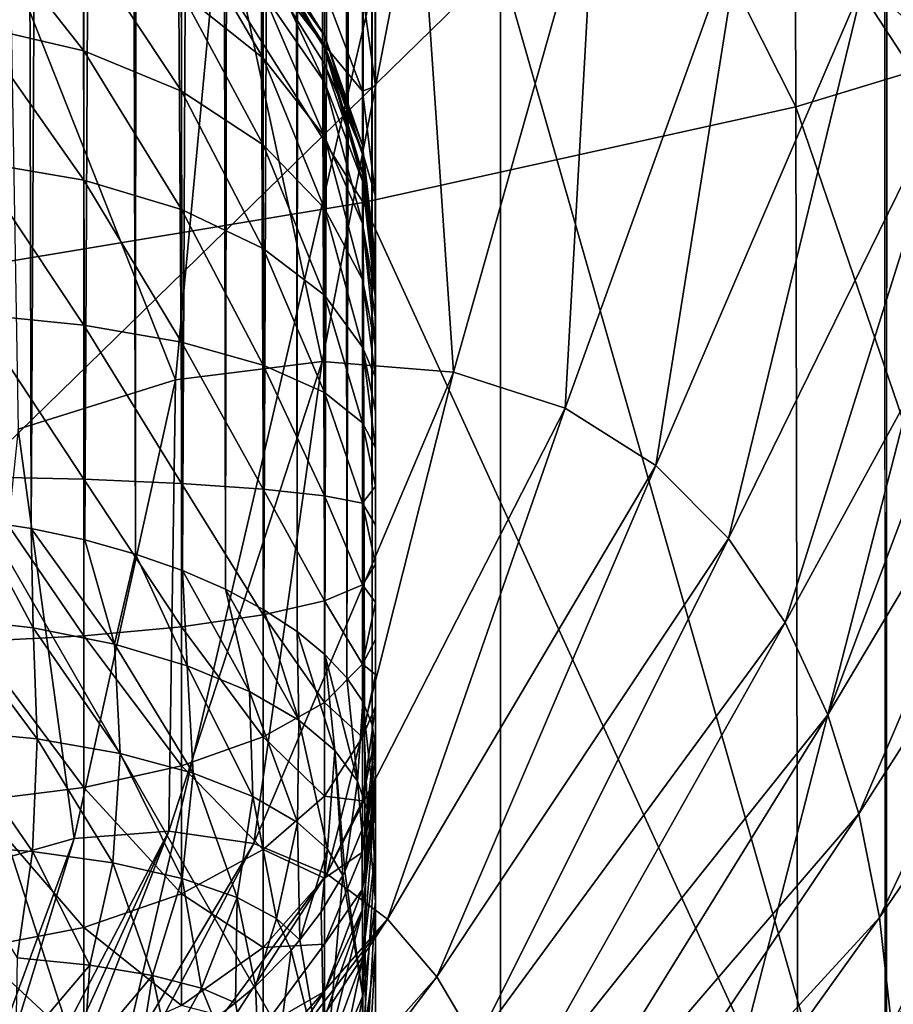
# Model space of a CAD drawing. Header units: metres. Extents: x -22 to 73, y -229 to 22.
# Tile 402 of 447: x 68.695 to 69.199, y 0.839 to 1.408. Entities that reach past the tile are written whole.
import ezdxf

# ---------------------------------------------------------------- set-up
doc = ezdxf.new("R2010")
doc.units = ezdxf.units.M
doc.layers.add('solid_509500_SW0001', color=7, linetype='CONTINUOUS')

msp = doc.modelspace()

# ---------------------------------------------------------------- linework, layer by layer
at = {"layer": 'solid_509500_SW0001'}
for points in [[(68.900002, 5.87431, 66.88163), (68.900002, 5.394902, 66.545944), (68.900002, -3.2108, 65.314484)], [(68.900002, 3.621717, 70.098663), (68.900002, 5.87431, 66.88163), (68.900002, -3.2108, 65.314484)], [(68.900002, 5.394902, 66.545944), (68.900002, 4.915507, 66.210266), (68.900002, -3.2108, 65.314484)], [(68.669106, 1.11879, 62.218777), (68.701279, 1.113857, 62.226974), (68.692093, 5.045963, 64.976448)], [(68.701279, 1.113857, 62.226974), (68.722054, 5.038548, 64.985252), (68.692093, 5.045963, 64.976448)], [(68.701279, 1.113857, 62.226974), (68.73217, 1.107256, 62.238308), (68.722054, 5.038548, 64.985252)], [(68.73217, 1.107256, 62.238308), (68.751747, 5.028651, 64.996948), (68.722054, 5.038548, 64.985252)], [(68.73217, 1.107256, 62.238308), (68.761391, 1.099069, 62.252628), (68.751747, 5.028651, 64.996948)], [(68.761391, 1.099069, 62.252628), (68.763123, 5.024108, 65.002335), (68.751747, 5.028651, 64.996948)], [(68.761391, 1.099069, 62.252628), (68.788574, 1.089526, 62.269833), (68.763123, 5.024108, 65.002335)], [(68.788574, 1.089526, 62.269833), (68.780373, 5.016242, 65.011543), (68.763123, 5.024108, 65.002335)], [(68.788574, 1.089526, 62.269833), (68.806877, 5.001193, 65.028419), (68.780373, 5.016242, 65.011543)], [(68.788574, 1.089526, 62.269833), (68.813393, 1.078756, 62.289711), (68.806877, 5.001193, 65.028419)], [(68.813393, 1.078756, 62.289711), (68.819168, 4.992923, 65.037781), (68.806877, 5.001193, 65.028419)], [(68.813393, 1.078756, 62.289711), (68.835556, 1.066936, 62.31205), (68.819168, 4.992923, 65.037781)], [(68.835556, 1.066936, 62.31205), (68.83065, 4.984185, 65.047554), (68.819168, 4.992923, 65.037781)], [(68.835556, 1.066936, 62.31205), (68.851303, 4.964935, 65.06823), (68.83065, 4.984185, 65.047554)], [(68.835556, 1.066936, 62.31205), (68.854782, 1.054329, 62.33667), (68.851303, 4.964935, 65.06823)], [(68.854782, 1.054329, 62.33667), (68.856361, 4.959379, 65.074142), (68.851303, 4.964935, 65.06823)], [(68.854782, 1.054329, 62.33667), (68.870834, 1.041082, 62.363232), (68.856361, 4.959379, 65.074142)], [(68.870834, 1.041082, 62.363232), (68.868576, 4.943958, 65.090393), (68.856361, 4.959379, 65.074142)], [(68.870834, 1.041082, 62.363232), (68.881149, 4.923459, 65.11145), (68.868576, 4.943958, 65.090393)], [(68.870834, 1.041082, 62.363232), (68.883492, 1.027603, 62.391499), (68.881149, 4.923459, 65.11145)], [(68.883492, 1.027603, 62.391499), (68.88224, 4.921351, 65.113594), (68.881149, 4.923459, 65.11145)], [(68.883492, 1.027603, 62.391499), (68.892097, 4.897453, 65.137497), (68.88224, 4.921351, 65.113594)], [(68.900002, 4.915507, 66.210266), (68.900002, 0.000595, 62.76881), (68.900002, -3.2108, 65.314484)], [(68.900002, 4.915507, 66.210266), (68.900002, 4.821172, 66.129623), (68.900002, 0.000595, 62.76881)], [(68.883492, 1.027603, 62.391499), (68.892632, 1.013904, 62.421055), (68.892097, 4.897453, 65.137497)], [(68.892632, 1.013904, 62.421055), (68.895401, 4.885719, 65.148895), (68.892097, 4.897453, 65.137497)], [(68.892632, 1.013904, 62.421055), (68.898155, 1.000411, 62.451752), (68.895401, 4.885719, 65.148895)], [(68.898155, 1.000411, 62.451752), (68.898033, 4.872335, 65.161568), (68.895401, 4.885719, 65.148895)], [(68.898033, 4.872335, 65.161568), (68.900002, 0.987415, 62.48317), (68.900002, 2.916912, 63.834217)], [(68.898155, 1.000411, 62.451752), (68.900002, 0.987415, 62.48317), (68.898033, 4.872335, 65.161568)], [(68.900002, 4.84641, 65.185265), (68.900002, 2.916912, 63.834217), (68.900002, 0.94282, 62.546856)], [(68.900002, 4.801815, 65.248955), (68.900002, 4.84641, 65.185265), (68.900002, 0.94282, 62.546856)], [(68.900002, 4.821172, 66.129623), (68.900002, 0.108633, 62.829872), (68.900002, 0.000595, 62.76881)], [(68.900002, 4.821172, 66.129623), (68.900002, 4.742628, 66.030205), (68.900002, 0.108633, 62.829872)], [(68.900002, 4.801815, 65.248955), (68.900002, 0.94282, 62.546856), (68.900002, 0.898234, 62.610531)], [(68.900002, 4.757229, 65.31263), (68.900002, 4.801815, 65.248955), (68.900002, 0.898234, 62.610531)], [(68.900002, 4.757229, 65.31263), (68.900002, 0.898234, 62.610531), (68.900002, 0.81759, 62.704868)], [(68.900002, 4.696169, 65.42067), (68.900002, 4.757229, 65.31263), (68.900002, 0.81759, 62.704868)], [(68.900002, 4.742628, 66.030205), (68.900002, 0.228916, 62.869675), (68.900002, 0.108633, 62.829872)], [(68.900002, 4.742628, 66.030205), (68.900002, 4.684729, 65.916512), (68.900002, 0.228916, 62.869675)], [(68.900002, 4.696169, 65.42067), (68.900002, 0.81759, 62.704868), (68.900002, 0.718169, 62.783409)], [(68.900002, 4.656365, 65.540947), (68.900002, 4.696169, 65.42067), (68.900002, 0.718169, 62.783409)], [(68.900002, 4.684729, 65.916512), (68.900002, 0.355553, 62.885201), (68.900002, 0.228916, 62.869675)], [(68.900002, 4.684729, 65.916512), (68.900002, 4.65046, 65.79422), (68.900002, 0.355553, 62.885201)], [(68.900002, 4.640839, 65.667587), (68.900002, 4.656365, 65.540947), (68.900002, 0.718169, 62.783409)], [(68.900002, 4.65046, 65.79422), (68.900002, 0.482189, 62.87558), (68.900002, 0.355553, 62.885201)], [(68.900002, 4.65046, 65.79422), (68.900002, 4.640839, 65.667587), (68.900002, 0.482189, 62.87558)], [(68.900002, 4.640839, 65.667587), (68.900002, 0.604478, 62.841312), (68.900002, 0.482189, 62.87558)], [(68.900002, 4.640839, 65.667587), (68.900002, 0.718169, 62.783409), (68.900002, 0.604478, 62.841312)], [(68.892563, 1.423519, 73.353767), (68.900002, 3.621717, 70.098663), (68.900002, 1.369134, 73.315689)], [(68.900002, 3.621717, 70.098663), (68.900002, -3.2108, 65.314484), (68.900002, -5.463383, 68.531509)], [(68.900002, 1.369134, 73.315689), (68.900002, 3.621717, 70.098663), (68.900002, -5.463383, 68.531509)], [(68.900002, 2.916912, 63.834217), (68.900002, 0.987415, 62.48317), (68.900002, 0.94282, 62.546856)], [(69.243576, 1.326802, 52.492985), (69.243576, 2.678166, 52.668484), (68.972176, 1.742477, 51.958942)], [(68.63073, 1.107767, 84.853317), (68.63073, 2.56123, 84.694359), (68.972176, 1.440695, 84.293236)], [(53.799999, 2.247164, 88.879425), (53.799999, 1.308149, 88.959213), (69.195457, 1.934876, 88.910675)], [(68.890953, 1.855753, 57.732529), (69.140976, 1.948417, 57.40324), (69.142647, 1.35724, 57.269413)], [(69.142647, 1.35724, 57.269413), (69.140976, 1.948417, 57.40324), (69.341591, 1.417624, 56.900219)], [(53.799999, 0.366501, 88.996803), (69.194641, 0.115882, 88.99968), (69.195457, 1.934876, 88.910675)], [(53.799999, 1.308149, 88.959213), (53.799999, 0.366501, 88.996803), (69.195457, 1.934876, 88.910675)], [(69.608696, 0.11676, 88.970963), (69.195457, 1.934876, 88.910675), (69.194641, 0.115882, 88.99968)], [(69.608704, 1.93398, 88.882034), (69.195457, 1.934876, 88.910675), (69.608696, 0.11676, 88.970963)], [(68.972176, 1.440695, 84.293236), (69.243576, 1.89393, 83.671028), (69.243576, 0.492687, 83.777374)], [(68.595222, 1.773554, 58.024624), (68.890953, 1.855753, 57.732529), (68.892982, 1.301982, 57.607265)], [(68.892982, 1.301982, 57.607265), (68.890953, 1.855753, 57.732529), (69.142647, 1.35724, 57.269413)], [(53.799999, 1.517114, 47.054871), (69.193947, 1.834103, 47.080246), (69.194595, 0.003869, 47)], [(69.607666, 1.823961, 47.108135), (69.194595, 0.003869, 47), (69.193947, 1.834103, 47.080246)], [(69.607613, -0.004034, 47.028568), (69.194595, 0.003869, 47), (69.607666, 1.823961, 47.108135)], [(68.972176, 1.742477, 51.958942), (68.63073, 1.800023, 51.429176), (68.63073, 0.280156, 51.334053)], [(68.59758, 1.252953, 57.907032), (68.595222, 1.773554, 58.024624), (68.892982, 1.301982, 57.607265)], [(68.972176, 0.271199, 51.866859), (68.972176, 1.742477, 51.958942), (68.63073, 0.280156, 51.334053)], [(69.243576, 1.326802, 52.492985), (68.972176, 1.742477, 51.958942), (68.972176, 0.271199, 51.866859)], [(69.281601, 1.709145, 78.161072), (69.182106, 1.429905, 78.092834), (69.237022, 1.379388, 78.230339)], [(53.799999, 0.575886, 47.007896), (53.799999, 1.517114, 47.054871), (69.194595, 0.003869, 47)], [(68.924957, 1.497868, 77.662529), (68.811005, 1.481066, 77.527603), (68.86924, 1.210172, 77.744415)], [(68.924957, 1.497868, 77.662529), (68.86924, 1.210172, 77.744415), (68.945107, 1.204098, 77.855675)], [(69.026756, 1.493045, 77.805977), (68.924957, 1.497868, 77.662529), (68.945107, 1.204098, 77.855675)], [(69.026756, 1.493045, 77.805977), (68.945107, 1.204098, 77.855675), (69.009483, 1.183276, 77.969292)], [(69.112663, 1.469198, 77.950775), (69.026756, 1.493045, 77.805977), (69.009483, 1.183276, 77.969292)], [(68.811005, 1.481066, 77.527603), (68.689186, 1.440905, 77.408134), (68.784477, 1.199611, 77.640549)], [(68.811005, 1.481066, 77.527603), (68.784477, 1.199611, 77.640549), (68.86924, 1.210172, 77.744415)], [(68.668617, 1.469488, 74.116783), (68.731606, 1.451617, 74.103188), (68.731606, 1.389531, 74.168907)], [(68.668617, 1.404122, 74.185974), (68.668617, 1.469488, 74.116783), (68.731606, 1.389531, 74.168907)], [(69.112663, 1.469198, 77.950775), (69.009483, 1.183276, 77.969292), (69.061958, 1.150282, 78.082298)], [(69.182106, 1.429905, 78.092834), (69.112663, 1.469198, 77.950775), (69.061958, 1.150282, 78.082298)], [(68.788055, 1.465925, 74.010643), (68.835167, 1.422926, 73.99054), (68.835167, 1.385312, 74.052734)], [(68.788055, 1.423086, 74.081474), (68.788055, 1.465925, 74.010643), (68.835167, 1.385312, 74.052734)], [(68.835167, 1.455075, 73.849609), (68.870583, 1.398356, 73.848976), (68.870583, 1.391235, 73.90918)], [(68.835167, 1.455075, 73.849609), (68.835167, 1.448155, 73.777252), (68.870583, 1.398356, 73.848976)], [(68.835167, 1.446536, 73.921791), (68.835167, 1.455075, 73.849609), (68.870583, 1.391235, 73.90918)], [(68.731606, 1.451617, 74.103188), (68.788055, 1.423086, 74.081474), (68.788055, 1.366236, 74.141655)], [(68.731606, 1.389531, 74.168907), (68.731606, 1.451617, 74.103188), (68.788055, 1.366236, 74.141655)], [(68.835167, 1.448155, 73.777252), (68.870583, 1.392585, 73.788628), (68.870583, 1.398356, 73.848976)], [(68.835251, 1.438743, 73.684959), (68.870583, 1.392585, 73.788628), (68.835167, 1.448155, 73.777252)], [(68.835167, 1.446536, 73.921791), (68.870583, 1.391235, 73.90918), (68.870583, 1.371543, 73.966515)], [(68.835167, 1.422926, 73.99054), (68.835167, 1.446536, 73.921791), (68.870583, 1.371543, 73.966515)], [(68.870613, 1.392774, 73.580887), (68.835251, 1.448273, 73.592384), (68.870613, 1.424274, 73.481171)], [(68.835251, 1.438743, 73.684959), (68.835251, 1.448273, 73.592384), (68.870613, 1.392774, 73.580887)], [(68.63073, 1.107767, 84.853317), (68.972176, 1.440695, 84.293236), (68.972176, 0.05248, 84.35672)], [(68.689186, 1.440905, 77.408134), (68.693756, 1.17113, 77.548935), (68.784477, 1.199611, 77.640549)], [(68.870613, 1.382065, 73.684906), (68.870583, 1.392585, 73.788628), (68.835251, 1.438743, 73.684959)], [(68.870613, 1.382065, 73.684906), (68.835251, 1.438743, 73.684959), (68.870613, 1.392774, 73.580887)], [(68.972176, 0.05248, 84.35672), (68.972176, 1.440695, 84.293236), (69.243576, 0.492687, 83.777374)], [(69.182106, 1.429905, 78.092834), (69.061958, 1.150282, 78.082298), (69.103836, 1.108149, 78.193245)], [(69.237022, 1.379388, 78.230339), (69.182106, 1.429905, 78.092834), (69.103836, 1.108149, 78.193245)], [(68.788055, 1.423086, 74.081474), (68.835167, 1.385312, 74.052734), (68.835167, 1.335395, 74.105568)], [(68.788055, 1.366236, 74.141655), (68.788055, 1.423086, 74.081474), (68.835167, 1.335395, 74.105568)], [(68.835167, 1.422926, 73.99054), (68.870583, 1.371543, 73.966515), (68.870583, 1.340172, 74.018387)], [(68.835167, 1.385312, 74.052734), (68.835167, 1.422926, 73.99054), (68.870583, 1.340172, 74.018387)], [(68.892563, 1.366346, 73.456154), (68.870613, 1.424274, 73.481171), (68.892563, 1.423519, 73.353767)], [(68.870613, 1.392774, 73.580887), (68.870613, 1.424274, 73.481171), (68.892563, 1.366346, 73.456154)], [(68.892563, 1.366346, 73.456154), (68.892563, 1.423519, 73.353767), (68.900002, 1.369134, 73.315689)], [(69.142647, 1.35724, 57.269413), (69.341591, 1.417624, 56.900219), (69.342537, 0.773085, 56.829506)], [(68.668617, 1.404122, 74.185974), (68.731606, 1.389531, 74.168907), (68.731606, 1.314952, 74.220001)], [(68.668617, 1.325602, 74.239777), (68.668617, 1.404122, 74.185974), (68.731606, 1.314952, 74.220001)], [(68.870583, 1.398356, 73.848976), (68.892563, 1.335201, 73.848267), (68.892563, 1.329657, 73.895134)], [(68.870583, 1.398356, 73.848976), (68.870583, 1.392585, 73.788628), (68.892563, 1.335201, 73.848267)], [(68.870583, 1.391235, 73.90918), (68.870583, 1.398356, 73.848976), (68.892563, 1.329657, 73.895134)], [(68.870583, 1.392585, 73.788628), (68.892563, 1.330708, 73.801292), (68.892563, 1.335201, 73.848267)], [(68.892563, 1.318966, 73.684853), (68.892563, 1.330708, 73.801292), (68.870583, 1.392585, 73.788628)], [(68.892563, 1.318966, 73.684853), (68.870583, 1.392585, 73.788628), (68.870613, 1.382065, 73.684906)], [(68.892563, 1.330987, 73.568085), (68.870613, 1.392774, 73.580887), (68.892563, 1.366346, 73.456154)], [(68.870613, 1.382065, 73.684906), (68.870613, 1.392774, 73.580887), (68.892563, 1.330987, 73.568085)], [(68.731606, 1.389531, 74.168907), (68.788055, 1.366236, 74.141655), (68.788055, 1.297947, 74.188438)], [(68.731606, 1.314952, 74.220001), (68.731606, 1.389531, 74.168907), (68.788055, 1.297947, 74.188438)], [(68.870583, 1.391235, 73.90918), (68.892563, 1.329657, 73.895134), (68.892563, 1.314329, 73.939758)], [(68.870583, 1.371543, 73.966515), (68.870583, 1.391235, 73.90918), (68.892563, 1.314329, 73.939758)], [(68.835167, 1.385312, 74.052734), (68.870583, 1.340172, 74.018387), (68.870583, 1.29854, 74.062454)], [(68.835167, 1.335395, 74.105568), (68.835167, 1.385312, 74.052734), (68.870583, 1.29854, 74.062454)], [(68.892563, 1.318966, 73.684853), (68.870613, 1.382065, 73.684906), (68.892563, 1.330987, 73.568085)], [(69.237022, 1.379388, 78.230339), (69.103836, 1.108149, 78.193245), (69.13652, 1.059633, 78.300919)], [(69.27948, 1.321466, 78.361771), (69.237022, 1.379388, 78.230339), (69.13652, 1.059633, 78.300919)], [(68.870583, 1.371543, 73.966515), (68.892563, 1.314329, 73.939758), (68.892563, 1.289909, 73.980141)], [(68.870583, 1.340172, 74.018387), (68.870583, 1.371543, 73.966515), (68.892563, 1.289909, 73.980141)], [(68.788055, 1.366236, 74.141655), (68.835167, 1.335395, 74.105568), (68.835167, 1.275434, 74.146652)], [(68.788055, 1.297947, 74.188438), (68.788055, 1.366236, 74.141655), (68.835167, 1.275434, 74.146652)], [(68.892563, 1.366346, 73.456154), (68.900002, 1.369134, 73.315689), (68.900002, 1.306093, 73.428238)], [(68.892563, 1.366346, 73.456154), (68.900002, 1.306093, 73.428238), (68.900002, 1.305409, 73.42981)], [(68.892563, 1.330987, 73.568085), (68.892563, 1.366346, 73.456154), (68.900002, 1.305409, 73.42981)], [(68.900002, 1.369134, 73.315689), (68.900002, -5.463383, 68.531509), (68.900002, -5.548642, 68.630241)], [(68.900002, 1.306093, 73.428238), (68.900002, 1.369134, 73.315689), (68.900002, -5.548642, 68.630241)], [(68.892982, 1.301982, 57.607265), (69.142647, 1.35724, 57.269413), (69.143883, 0.754414, 57.203293)], [(69.143883, 0.754414, 57.203293), (69.142647, 1.35724, 57.269413), (69.342537, 0.773085, 56.829506)], [(68.870583, 1.340172, 74.018387), (68.892563, 1.289909, 73.980141), (68.892563, 1.257503, 74.014442)], [(68.870583, 1.29854, 74.062454), (68.870583, 1.340172, 74.018387), (68.892563, 1.257503, 74.014442)], [(68.835167, 1.335395, 74.105568), (68.870583, 1.29854, 74.062454), (68.870583, 1.248531, 74.096718)], [(68.835167, 1.275434, 74.146652), (68.835167, 1.335395, 74.105568), (68.870583, 1.248531, 74.096718)], [(68.892563, 1.335201, 73.848267), (68.900002, 1.268601, 73.837471), (68.900002, 1.268131, 73.860435)], [(68.892563, 1.335201, 73.848267), (68.892563, 1.330708, 73.801292), (68.900002, 1.268601, 73.837471)], [(68.892563, 1.329657, 73.895134), (68.892563, 1.335201, 73.848267), (68.900002, 1.268131, 73.860435)], [(68.892563, 1.330987, 73.568085), (68.900002, 1.305409, 73.42981), (68.900002, 1.26598, 73.554619)], [(68.892563, 1.318966, 73.684853), (68.892563, 1.330987, 73.568085), (68.900002, 1.26598, 73.554619)], [(68.892563, 1.318966, 73.684853), (68.900002, 1.252579, 73.684814), (68.892563, 1.330708, 73.801292)], [(68.892563, 1.330708, 73.801292), (68.900002, 1.252579, 73.684814), (68.900002, 1.265665, 73.814606)], [(68.892563, 1.330708, 73.801292), (68.900002, 1.265665, 73.814606), (68.900002, 1.268601, 73.837471)], [(68.668617, 1.325602, 74.239777), (68.731606, 1.314952, 74.220001), (68.731606, 1.231252, 74.254173)], [(68.668617, 1.237481, 74.275749), (68.668617, 1.325602, 74.239777), (68.731606, 1.231252, 74.254173)], [(68.892563, 1.329657, 73.895134), (68.900002, 1.268131, 73.860435), (68.900002, 1.264306, 73.882988)], [(68.892563, 1.329657, 73.895134), (68.900002, 1.264306, 73.882988), (68.900002, 1.257247, 73.904655)], [(68.892563, 1.314329, 73.939758), (68.892563, 1.329657, 73.895134), (68.900002, 1.257247, 73.904655)], [(69.243576, -0.034735, 52.436367), (69.243576, 1.326802, 52.492985), (68.972176, 0.271199, 51.866859)], [(68.892563, 1.318966, 73.684853), (68.900002, 1.26598, 73.554619), (68.900002, 1.252579, 73.684814)], [(69.27948, 1.321466, 78.361771), (69.13652, 1.059633, 78.300919), (69.161201, 1.006269, 78.405266)], [(69.311226, 1.258182, 78.48732), (69.27948, 1.321466, 78.361771), (69.161201, 1.006269, 78.405266)], [(68.731606, 1.314952, 74.220001), (68.788055, 1.297947, 74.188438), (68.788055, 1.221307, 74.219734)], [(68.731606, 1.231252, 74.254173), (68.731606, 1.314952, 74.220001), (68.788055, 1.221307, 74.219734)], [(68.892563, 1.314329, 73.939758), (68.900002, 1.257247, 73.904655), (68.900002, 1.247134, 73.924995)], [(68.892563, 1.289909, 73.980141), (68.892563, 1.314329, 73.939758), (68.900002, 1.247134, 73.924995)], [(68.59758, 1.252953, 57.907032), (68.892982, 1.301982, 57.607265), (68.894478, 0.737326, 57.545399)], [(68.894478, 0.737326, 57.545399), (68.892982, 1.301982, 57.607265), (69.143883, 0.754414, 57.203293)], [(68.900002, 1.305409, 73.42981), (68.900002, 1.306093, 73.428238), (68.900002, -5.548642, 68.630241)], [(68.900002, 1.305409, 73.42981), (68.900002, -5.548642, 68.630241), (68.900002, -5.6524, 68.710022)], [(68.900002, 1.26598, 73.554619), (68.900002, 1.305409, 73.42981), (68.900002, -5.6524, 68.710022)], [(68.788055, 1.297947, 74.188438), (68.835167, 1.275434, 74.146652), (68.835167, 1.208141, 74.174126)], [(68.788055, 1.221307, 74.219734), (68.788055, 1.297947, 74.188438), (68.835167, 1.208141, 74.174126)], [(68.870583, 1.29854, 74.062454), (68.892563, 1.257503, 74.014442), (68.892563, 1.218575, 74.041115)], [(68.870583, 1.248531, 74.096718), (68.870583, 1.29854, 74.062454), (68.892563, 1.218575, 74.041115)], [(68.892563, 1.289909, 73.980141), (68.900002, 1.247134, 73.924995), (68.900002, 1.234194, 73.943604)], [(68.892563, 1.289909, 73.980141), (68.900002, 1.234194, 73.943604), (68.900002, 1.218702, 73.960121)], [(68.892563, 1.257503, 74.014442), (68.892563, 1.289909, 73.980141), (68.900002, 1.218702, 73.960121)], [(68.835167, 1.275434, 74.146652), (68.870583, 1.248531, 74.096718), (68.870583, 1.192407, 74.119629)], [(68.835167, 1.208141, 74.174126), (68.835167, 1.275434, 74.146652), (68.870583, 1.192407, 74.119629)], [(68.900002, 1.268601, 73.837471), (68.900002, -5.91747, 68.803894), (68.900002, -5.343928, 69.208969)], [(68.900002, 0.69167, 73.435143), (68.900002, 1.268601, 73.837471), (68.900002, -5.343928, 69.208969)], [(68.900002, 1.268601, 73.837471), (68.900002, 1.265665, 73.814606), (68.900002, -5.91747, 68.803894)], [(68.900002, 0.790407, 73.520401), (68.900002, 1.268131, 73.860435), (68.900002, 1.268601, 73.837471)], [(68.900002, 0.69167, 73.435143), (68.900002, 0.790407, 73.520401), (68.900002, 1.268601, 73.837471)], [(68.900002, 0.870185, 73.624161), (68.900002, 1.264306, 73.882988), (68.900002, 1.268131, 73.860435)], [(68.900002, 0.790407, 73.520401), (68.900002, 0.870185, 73.624161), (68.900002, 1.268131, 73.860435)], [(68.900002, 1.26598, 73.554619), (68.900002, -5.6524, 68.710022), (68.900002, -5.770139, 68.767189)], [(68.900002, 1.252579, 73.684814), (68.900002, 1.26598, 73.554619), (68.900002, -5.770139, 68.767189)], [(68.900002, 1.265665, 73.814606), (68.900002, -5.896826, 68.799377), (68.900002, -5.91747, 68.803894)], [(68.900002, 1.265665, 73.814606), (68.900002, 1.252579, 73.684814), (68.900002, -5.896826, 68.799377)], [(68.900002, 0.870185, 73.624161), (68.900002, 1.257247, 73.904655), (68.900002, 1.264306, 73.882988)], [(68.892563, 1.257503, 74.014442), (68.900002, 1.218702, 73.960121), (68.900002, 1.200966, 73.97422)], [(68.892563, 1.218575, 74.041115), (68.892563, 1.257503, 74.014442), (68.900002, 1.200966, 73.97422)], [(68.900002, 0.927355, 73.741898), (68.900002, 1.247134, 73.924995), (68.900002, 1.257247, 73.904655)], [(68.900002, 0.870185, 73.624161), (68.900002, 0.927355, 73.741898), (68.900002, 1.257247, 73.904655)], [(69.311226, 1.258182, 78.48732), (69.161201, 1.006269, 78.405266), (69.179039, 0.949168, 78.506622)], [(69.333954, 1.190959, 78.607719), (69.311226, 1.258182, 78.48732), (69.179039, 0.949168, 78.506622)], [(68.599304, 0.722161, 57.848999), (68.59758, 1.252953, 57.907032), (68.894478, 0.737326, 57.545399)], [(68.900002, 1.252579, 73.684814), (68.900002, -5.771754, 68.767776), (68.900002, -5.896826, 68.799377)], [(68.900002, 1.252579, 73.684814), (68.900002, -5.770139, 68.767189), (68.900002, -5.771754, 68.767776)], [(68.870583, 1.248531, 74.096718), (68.892563, 1.218575, 74.041115), (68.892563, 1.174887, 74.058952)], [(68.870583, 1.192407, 74.119629), (68.870583, 1.248531, 74.096718), (68.892563, 1.174887, 74.058952)], [(68.900002, 0.927355, 73.741898), (68.900002, 1.234194, 73.943604), (68.900002, 1.247134, 73.924995)], [(68.668617, 1.237481, 74.275749), (68.731606, 1.231252, 74.254173), (68.731606, 1.142219, 74.269875)], [(68.668617, 1.143745, 74.292282), (68.668617, 1.237481, 74.275749), (68.731606, 1.142219, 74.269875)], [(68.900002, 0.927943, 73.743515), (68.900002, 1.218702, 73.960121), (68.900002, 1.234194, 73.943604)], [(68.900002, 0.927355, 73.741898), (68.900002, 0.927943, 73.743515), (68.900002, 1.234194, 73.943604)], [(68.731606, 1.231252, 74.254173), (68.788055, 1.221307, 74.219734), (68.788055, 1.139784, 74.234108)], [(68.731606, 1.142219, 74.269875), (68.731606, 1.231252, 74.254173), (68.788055, 1.139784, 74.234108)], [(68.788055, 1.221307, 74.219734), (68.835167, 1.208141, 74.174126), (68.835167, 1.136559, 74.186752)], [(68.788055, 1.139784, 74.234108), (68.788055, 1.221307, 74.219734), (68.835167, 1.136559, 74.186752)], [(68.892563, 1.218575, 74.041115), (68.900002, 1.200966, 73.97422), (68.900002, 1.181354, 73.985603)], [(68.892563, 1.218575, 74.041115), (68.900002, 1.181354, 73.985603), (68.900002, 1.160304, 73.994003)], [(68.892563, 1.174887, 74.058952), (68.892563, 1.218575, 74.041115), (68.900002, 1.160304, 73.994003)], [(68.900002, 0.959541, 73.868584), (68.900002, 1.200966, 73.97422), (68.900002, 1.218702, 73.960121)], [(68.900002, 0.927943, 73.743515), (68.900002, 0.959541, 73.868584), (68.900002, 1.218702, 73.960121)], [(68.86924, 1.210172, 77.744415), (68.780632, 0.939147, 77.850548), (68.829758, 0.932006, 77.92836)], [(68.86924, 1.210172, 77.744415), (68.784477, 1.199611, 77.640549), (68.780632, 0.939147, 77.850548)], [(68.945107, 1.204098, 77.855675), (68.86924, 1.210172, 77.744415), (68.829758, 0.932006, 77.92836)], [(68.835167, 1.208141, 74.174126), (68.870583, 1.192407, 74.119629), (68.870583, 1.132706, 74.130157)], [(68.835167, 1.136559, 74.186752), (68.835167, 1.208141, 74.174126), (68.870583, 1.132706, 74.130157)], [(68.784477, 1.199611, 77.640549), (68.693756, 1.17113, 77.548935), (68.72596, 0.934837, 77.778923)], [(68.784477, 1.199611, 77.640549), (68.72596, 0.934837, 77.778923), (68.780632, 0.939147, 77.850548)], [(68.945107, 1.204098, 77.855675), (68.829758, 0.932006, 77.92836), (68.871956, 0.914554, 78.009552)], [(69.009483, 1.183276, 77.969292), (68.945107, 1.204098, 77.855675), (68.871956, 0.914554, 78.009552)], [(68.900002, 0.959541, 73.868584), (68.900002, 1.181354, 73.985603), (68.900002, 1.200966, 73.97422)], [(68.870583, 1.192407, 74.119629), (68.892563, 1.174887, 74.058952), (68.892563, 1.128415, 74.067146)], [(68.870583, 1.132706, 74.130157), (68.870583, 1.192407, 74.119629), (68.892563, 1.128415, 74.067146)], [(69.333954, 1.190959, 78.607719), (69.179039, 0.949168, 78.506622), (69.191063, 0.889276, 78.60527)], [(69.349174, 1.120991, 78.723587), (69.333954, 1.190959, 78.607719), (69.191063, 0.889276, 78.60527)], [(69.009483, 1.183276, 77.969292), (68.871956, 0.914554, 78.009552), (68.906982, 0.88832, 78.092339)], [(69.061958, 1.150282, 78.082298), (69.009483, 1.183276, 77.969292), (68.906982, 0.88832, 78.092339)], [(68.900002, 0.959541, 73.868584), (68.900002, 1.160304, 73.994003), (68.900002, 1.181354, 73.985603)], [(68.693756, 1.17113, 77.548935), (68.667313, 0.918257, 77.716202), (68.72596, 0.934837, 77.778923)], [(68.892563, 1.174887, 74.058952), (68.900002, 1.160304, 73.994003), (68.900002, 1.138299, 73.999252)], [(68.892563, 1.128415, 74.067146), (68.892563, 1.174887, 74.058952), (68.900002, 1.138299, 73.999252)], [(68.900002, 0.959541, 73.868584), (68.900002, 1.138299, 73.999252), (68.900002, 1.160304, 73.994003)], [(69.061958, 1.150282, 78.082298), (68.906982, 0.88832, 78.092339), (68.935493, 0.855097, 78.175659)], [(69.103836, 1.108149, 78.193245), (69.061958, 1.150282, 78.082298), (68.935493, 0.855097, 78.175659)], [(68.668617, 1.143745, 74.292282), (68.731606, 1.142219, 74.269875), (68.731606, 1.05188, 74.266388)], [(68.668617, 1.048633, 74.288612), (68.668617, 1.143745, 74.292282), (68.731606, 1.05188, 74.266388)], [(68.731606, 1.142219, 74.269875), (68.788055, 1.139784, 74.234108), (68.788055, 1.057064, 74.230919)], [(68.731606, 1.05188, 74.266388), (68.731606, 1.142219, 74.269875), (68.788055, 1.057064, 74.230919)], [(68.788055, 1.139784, 74.234108), (68.835167, 1.136559, 74.186752), (68.835167, 1.063927, 74.183945)], [(68.788055, 1.057064, 74.230919), (68.788055, 1.139784, 74.234108), (68.835167, 1.063927, 74.183945)], [(68.892563, 1.128415, 74.067146), (68.900002, 1.138299, 73.999252), (68.900002, 1.11581, 74.001244)], [(68.900002, 0.964055, 73.889229), (68.900002, 1.11581, 74.001244), (68.900002, 1.138299, 73.999252)], [(68.900002, 0.959541, 73.868584), (68.900002, 0.964055, 73.889229), (68.900002, 1.138299, 73.999252)], [(68.835167, 1.136559, 74.186752), (68.870583, 1.132706, 74.130157), (68.870583, 1.072129, 74.127823)], [(68.835167, 1.063927, 74.183945), (68.835167, 1.136559, 74.186752), (68.870583, 1.072129, 74.127823)], [(68.870583, 1.132706, 74.130157), (68.892563, 1.128415, 74.067146), (68.892563, 1.081261, 74.065323)], [(68.870583, 1.072129, 74.127823), (68.870583, 1.132706, 74.130157), (68.892563, 1.081261, 74.065323)], [(68.892563, 1.128415, 74.067146), (68.900002, 1.11581, 74.001244), (68.900002, 1.093268, 73.999962)], [(68.892563, 1.081261, 74.065323), (68.892563, 1.128415, 74.067146), (68.900002, 1.093268, 73.999962)], [(69.349174, 1.120991, 78.723587), (69.191063, 0.889276, 78.60527), (69.197891, 0.827131, 78.701332)], [(69.35775, 1.048892, 78.83535), (69.349174, 1.120991, 78.723587), (69.197891, 0.827131, 78.701332)], [(68.652679, 1.062142, 62.185497), (68.702324, 1.056422, 62.197796), (68.669106, 1.11879, 62.218777)], [(68.702324, 1.056422, 62.197796), (68.701279, 1.113857, 62.226974), (68.669106, 1.11879, 62.218777)], [(68.900002, 0.971529, 73.909523), (68.900002, 1.093268, 73.999962), (68.900002, 1.11581, 74.001244)], [(68.900002, 0.964055, 73.889229), (68.900002, 0.971529, 73.909523), (68.900002, 1.11581, 74.001244)], [(68.749252, 1.047073, 62.218018), (68.73217, 1.107256, 62.238308), (68.701279, 1.113857, 62.226974)], [(68.702324, 1.056422, 62.197796), (68.749252, 1.047073, 62.218018), (68.701279, 1.113857, 62.226974)], [(68.63073, -0.353997, 84.885979), (68.63073, 1.107767, 84.853317), (68.972176, 0.05248, 84.35672)], [(68.749252, 1.047073, 62.218018), (68.761391, 1.099069, 62.252628), (68.73217, 1.107256, 62.238308)], [(69.103836, 1.108149, 78.193245), (68.935493, 0.855097, 78.175659), (68.958168, 0.816532, 78.258606)], [(69.13652, 1.059633, 78.300919), (69.103836, 1.108149, 78.193245), (68.958168, 0.816532, 78.258606)], [(68.749252, 1.047073, 62.218018), (68.791382, 1.034612, 62.245388), (68.761391, 1.099069, 62.252628)], [(68.791382, 1.034612, 62.245388), (68.788574, 1.089526, 62.269833), (68.761391, 1.099069, 62.252628)], [(68.892563, 1.081261, 74.065323), (68.900002, 1.093268, 73.999962), (68.900002, 1.071101, 73.995415)], [(68.900002, 0.981989, 73.92897), (68.900002, 1.071101, 73.995415), (68.900002, 1.093268, 73.999962)], [(68.900002, 0.971529, 73.909523), (68.900002, 0.981989, 73.92897), (68.900002, 1.093268, 73.999962)], [(68.827194, 1.019702, 62.278679), (68.813393, 1.078756, 62.289711), (68.788574, 1.089526, 62.269833)], [(68.791382, 1.034612, 62.245388), (68.827194, 1.019702, 62.278679), (68.788574, 1.089526, 62.269833)], [(68.870583, 1.072129, 74.127823), (68.892563, 1.081261, 74.065323), (68.892563, 1.035558, 74.053574)], [(68.892563, 1.035558, 74.053574), (68.892563, 1.081261, 74.065323), (68.900002, 1.071101, 73.995415)], [(68.855721, 1.003116, 62.316463), (68.835556, 1.066936, 62.31205), (68.813393, 1.078756, 62.289711)], [(68.827194, 1.019702, 62.278679), (68.855721, 1.003116, 62.316463), (68.813393, 1.078756, 62.289711)], [(68.835167, 1.063927, 74.183945), (68.870583, 1.072129, 74.127823), (68.870583, 1.013416, 74.112724)], [(68.870583, 1.013416, 74.112724), (68.870583, 1.072129, 74.127823), (68.892563, 1.035558, 74.053574)], [(68.892563, 1.035558, 74.053574), (68.900002, 1.071101, 73.995415), (68.900002, 1.049737, 73.987656)], [(68.900002, 0.995342, 73.947029), (68.900002, 1.049737, 73.987656), (68.900002, 1.071101, 73.995415)], [(68.900002, 0.981989, 73.92897), (68.900002, 0.995342, 73.947029), (68.900002, 1.071101, 73.995415)], [(68.788055, 1.057064, 74.230919), (68.835167, 1.063927, 74.183945), (68.835167, 0.993531, 74.165848)], [(68.835167, 0.993531, 74.165848), (68.835167, 1.063927, 74.183945), (68.870583, 1.013416, 74.112724)], [(68.855721, 1.003116, 62.316463), (68.854782, 1.054329, 62.33667), (68.835556, 1.066936, 62.31205)], [(68.704643, 0.992391, 62.185467), (68.702324, 1.056422, 62.197796), (68.652679, 1.062142, 62.185497)], [(68.653656, 0.997308, 62.17149), (68.704643, 0.992391, 62.185467), (68.652679, 1.062142, 62.185497)], [(69.13652, 1.059633, 78.300919), (68.958168, 0.816532, 78.258606), (68.975624, 0.773631, 78.340889)], [(69.161201, 1.006269, 78.405266), (69.13652, 1.059633, 78.300919), (68.975624, 0.773631, 78.340889)], [(68.668617, 1.048633, 74.288612), (68.731606, 1.05188, 74.266388), (68.731606, 0.964321, 74.243881)], [(68.752571, 0.984013, 62.208576), (68.749252, 1.047073, 62.218018), (68.702324, 1.056422, 62.197796)], [(68.704643, 0.992391, 62.185467), (68.752571, 0.984013, 62.208576), (68.702324, 1.056422, 62.197796)], [(68.731606, 1.05188, 74.266388), (68.788055, 1.057064, 74.230919), (68.788055, 0.97689, 74.210304)], [(68.731606, 0.964321, 74.243881), (68.731606, 1.05188, 74.266388), (68.788055, 0.97689, 74.210304)], [(68.788055, 0.97689, 74.210304), (68.788055, 1.057064, 74.230919), (68.835167, 0.993531, 74.165848)], [(68.876572, 0.985604, 62.357395), (68.870834, 1.041082, 62.363232), (68.854782, 1.054329, 62.33667)], [(68.855721, 1.003116, 62.316463), (68.876572, 0.985604, 62.357395), (68.854782, 1.054329, 62.33667)], [(68.668617, 0.956449, 74.264908), (68.668617, 1.048633, 74.288612), (68.731606, 0.964321, 74.243881)], [(68.794716, 0.972679, 62.239647), (68.791382, 1.034612, 62.245388), (68.749252, 1.047073, 62.218018)], [(68.752571, 0.984013, 62.208576), (68.794716, 0.972679, 62.239647), (68.749252, 1.047073, 62.218018)], [(68.892563, 1.035558, 74.053574), (68.900002, 1.049737, 73.987656), (68.900002, 1.029644, 73.976814)], [(68.900002, 1.011352, 73.963135), (68.900002, 1.029644, 73.976814), (68.900002, 1.049737, 73.987656)], [(68.900002, 0.995342, 73.947029), (68.900002, 1.011352, 73.963135), (68.900002, 1.049737, 73.987656)], [(69.35775, 1.048892, 78.83535), (69.197891, 0.827131, 78.701332), (69.200058, 0.763181, 78.794937)], [(68.889717, 0.968012, 62.400238), (68.883492, 1.027603, 62.391499), (68.870834, 1.041082, 62.363232)], [(68.876572, 0.985604, 62.357395), (68.889717, 0.968012, 62.400238), (68.870834, 1.041082, 62.363232)], [(68.829185, 0.959124, 62.276859), (68.827194, 1.019702, 62.278679), (68.791382, 1.034612, 62.245388)], [(68.794716, 0.972679, 62.239647), (68.829185, 0.959124, 62.276859), (68.791382, 1.034612, 62.245388)], [(68.870583, 1.013416, 74.112724), (68.892563, 1.035558, 74.053574), (68.892563, 0.993374, 74.032425)], [(68.892563, 0.993374, 74.032425), (68.892563, 1.035558, 74.053574), (68.900002, 1.029644, 73.976814)], [(68.892563, 0.993374, 74.032425), (68.900002, 1.029644, 73.976814), (68.900002, 1.011352, 73.963135)], [(68.889717, 0.968012, 62.400238), (68.892632, 1.013904, 62.421055), (68.883492, 1.027603, 62.391499)], [(68.855049, 0.944207, 62.318146), (68.855721, 1.003116, 62.316463), (68.827194, 1.019702, 62.278679)], [(68.829185, 0.959124, 62.276859), (68.855049, 0.944207, 62.318146), (68.827194, 1.019702, 62.278679)], [(68.835167, 0.993531, 74.165848), (68.870583, 1.013416, 74.112724), (68.870583, 0.959223, 74.085556)], [(68.870583, 0.959223, 74.085556), (68.870583, 1.013416, 74.112724), (68.892563, 0.993374, 74.032425)], [(68.889717, 0.968012, 62.400238), (68.895401, 0.951043, 62.443859), (68.892632, 1.013904, 62.421055)], [(68.898033, 0.963714, 62.457245), (68.898155, 1.000411, 62.451752), (68.892632, 1.013904, 62.421055)], [(68.898033, 0.963714, 62.457245), (68.892632, 1.013904, 62.421055), (68.895401, 0.951043, 62.443859)], [(68.892563, 0.956616, 74.002838), (68.900002, 1.011352, 73.963135), (68.900002, 0.995342, 73.947029)], [(68.892563, 0.956616, 74.002838), (68.892563, 0.993374, 74.032425), (68.900002, 1.011352, 73.963135)], [(69.161201, 1.006269, 78.405266), (68.975624, 0.773631, 78.340889), (68.988472, 0.727179, 78.422424)], [(69.179039, 0.949168, 78.506622), (69.161201, 1.006269, 78.405266), (68.988472, 0.727179, 78.422424)], [(68.855049, 0.944207, 62.318146), (68.872238, 0.928735, 62.361717), (68.855721, 1.003116, 62.316463)], [(68.872238, 0.928735, 62.361717), (68.876572, 0.985604, 62.357395), (68.855721, 1.003116, 62.316463)], [(68.898033, 0.963714, 62.457245), (68.900002, 0.987415, 62.48317), (68.898155, 1.000411, 62.451752)], [(68.652328, 0.93108, 62.174534), (68.701988, 0.92744, 62.189095), (68.653656, 0.997308, 62.17149)], [(68.701988, 0.92744, 62.189095), (68.704643, 0.992391, 62.185467), (68.653656, 0.997308, 62.17149)], [(68.892563, 0.926948, 73.966141), (68.900002, 0.995342, 73.947029), (68.900002, 0.981989, 73.92897)], [(68.892563, 0.926948, 73.966141), (68.892563, 0.956616, 74.002838), (68.900002, 0.995342, 73.947029)], [(68.701988, 0.92744, 62.189095), (68.748344, 0.920872, 62.213299), (68.704643, 0.992391, 62.185467)], [(68.748344, 0.920872, 62.213299), (68.752571, 0.984013, 62.208576), (68.704643, 0.992391, 62.185467)], [(68.788055, 0.97689, 74.210304), (68.835167, 0.993531, 74.165848), (68.835167, 0.928553, 74.13327)], [(68.835167, 0.928553, 74.13327), (68.835167, 0.993531, 74.165848), (68.870583, 0.959223, 74.085556)], [(68.870583, 0.959223, 74.085556), (68.892563, 0.993374, 74.032425), (68.892563, 0.956616, 74.002838)], [(68.748344, 0.920872, 62.213299), (68.788422, 0.911736, 62.245731), (68.752571, 0.984013, 62.208576)], [(68.788422, 0.911736, 62.245731), (68.794716, 0.972679, 62.239647), (68.752571, 0.984013, 62.208576)], [(68.872238, 0.928735, 62.361717), (68.881149, 0.913602, 62.40612), (68.876572, 0.985604, 62.357395)], [(68.876572, 0.985604, 62.357395), (68.881149, 0.913602, 62.40612), (68.88224, 0.915741, 62.408226)], [(68.876572, 0.985604, 62.357395), (68.88224, 0.915741, 62.408226), (68.889717, 0.968012, 62.400238)], [(68.898033, 0.963714, 62.457245), (68.900002, 0.94282, 62.546856), (68.900002, 0.987415, 62.48317)], [(68.892563, 0.926948, 73.966141), (68.900002, 0.981989, 73.92897), (68.900002, 0.971529, 73.909523)], [(68.731606, 0.964321, 74.243881), (68.788055, 0.97689, 74.210304), (68.788055, 0.902888, 74.173203)], [(68.788055, 0.902888, 74.173203), (68.788055, 0.97689, 74.210304), (68.835167, 0.928553, 74.13327)], [(68.788422, 0.911736, 62.245731), (68.820198, 0.900757, 62.284252), (68.794716, 0.972679, 62.239647)], [(68.820198, 0.900757, 62.284252), (68.829185, 0.959124, 62.276859), (68.794716, 0.972679, 62.239647)], [(68.889717, 0.968012, 62.400238), (68.88224, 0.915741, 62.408226), (68.892097, 0.939643, 62.432125)], [(68.889717, 0.968012, 62.400238), (68.892097, 0.939643, 62.432125), (68.895401, 0.951043, 62.443859)], [(68.892563, 0.905711, 73.923996), (68.900002, 0.971529, 73.909523), (68.900002, 0.964055, 73.889229)], [(68.892563, 0.905711, 73.923996), (68.892563, 0.926948, 73.966141), (68.900002, 0.971529, 73.909523)], [(68.668617, 0.956449, 74.264908), (68.731606, 0.964321, 74.243881), (68.731606, 0.883503, 74.203362)], [(68.731606, 0.883503, 74.203362), (68.731606, 0.964321, 74.243881), (68.788055, 0.902888, 74.173203)], [(68.892563, 0.905711, 73.923996), (68.900002, 0.964055, 73.889229), (68.900002, 0.959541, 73.868584)], [(68.898033, 0.963714, 62.457245), (68.895401, 0.951043, 62.443859), (68.900002, 0.898234, 62.610531)], [(68.898033, 0.963714, 62.457245), (68.900002, 0.898234, 62.610531), (68.900002, 0.94282, 62.546856)], [(68.668617, 0.871361, 74.222252), (68.668617, 0.956449, 74.264908), (68.731606, 0.883503, 74.203362)], [(68.820198, 0.900757, 62.284252), (68.842812, 0.888718, 62.326412), (68.829185, 0.959124, 62.276859)], [(68.842812, 0.888718, 62.326412), (68.855049, 0.944207, 62.318146), (68.829185, 0.959124, 62.276859)], [(68.835167, 0.928553, 74.13327), (68.870583, 0.959223, 74.085556), (68.870583, 0.912002, 74.047539)], [(68.870583, 0.912002, 74.047539), (68.870583, 0.959223, 74.085556), (68.892563, 0.956616, 74.002838)], [(68.870583, 0.912002, 74.047539), (68.892563, 0.956616, 74.002838), (68.892563, 0.926948, 73.966141)], [(68.892563, 0.864994, 73.764664), (68.900002, 0.959541, 73.868584), (68.900002, 0.927943, 73.743515)], [(68.892563, 0.864994, 73.764664), (68.892563, 0.893867, 73.878319), (68.900002, 0.959541, 73.868584)], [(68.892563, 0.905711, 73.923996), (68.900002, 0.959541, 73.868584), (68.892563, 0.893867, 73.878319)], [(68.895401, 0.951043, 62.443859), (68.892097, 0.939643, 62.432125), (68.892632, 0.844117, 62.572639)], [(68.895401, 0.951043, 62.443859), (68.892632, 0.844117, 62.572639), (68.900002, 0.898234, 62.610531)], [(68.842812, 0.888718, 62.326412), (68.856361, 0.876293, 62.370201), (68.855049, 0.944207, 62.318146)], [(68.855049, 0.944207, 62.318146), (68.856361, 0.876293, 62.370201), (68.872238, 0.928735, 62.361717)], [(69.179039, 0.949168, 78.506622), (68.988472, 0.727179, 78.422424), (68.997261, 0.677866, 78.503113)], [(69.191063, 0.889276, 78.60527), (69.179039, 0.949168, 78.506622), (68.997261, 0.677866, 78.503113)], [(68.780632, 0.939147, 77.850548), (68.651611, 0.692231, 77.962296), (68.666473, 0.689428, 77.988281)], [(68.780632, 0.939147, 77.850548), (68.72596, 0.934837, 77.778923), (68.651611, 0.692231, 77.962296)], [(68.780632, 0.939147, 77.850548), (68.666473, 0.689428, 77.988281), (68.681129, 0.683838, 78.017662)], [(68.829758, 0.932006, 77.92836), (68.780632, 0.939147, 77.850548), (68.681129, 0.683838, 78.017662)], [(68.892097, 0.939643, 62.432125), (68.88224, 0.915741, 62.408226), (68.892632, 0.844117, 62.572639)], [(68.72596, 0.934837, 77.778923), (68.636574, 0.69253, 77.939331), (68.651611, 0.692231, 77.962296)], [(68.72596, 0.934837, 77.778923), (68.667313, 0.918257, 77.716202), (68.636574, 0.69253, 77.939331)], [(68.693184, 0.865924, 62.207752), (68.701988, 0.92744, 62.189095), (68.652328, 0.93108, 62.174534)], [(68.829758, 0.932006, 77.92836), (68.681129, 0.683838, 78.017662), (68.695435, 0.675159, 78.050682)], [(68.693184, 0.865924, 62.207752), (68.735161, 0.861848, 62.230358), (68.701988, 0.92744, 62.189095)], [(68.871956, 0.914554, 78.009552), (68.829758, 0.932006, 77.92836), (68.695435, 0.675159, 78.050682)], [(68.735161, 0.861848, 62.230358), (68.748344, 0.920872, 62.213299), (68.701988, 0.92744, 62.189095)], [(68.788055, 0.902888, 74.173203), (68.835167, 0.928553, 74.13327), (68.835167, 0.871935, 74.087692)], [(68.835167, 0.871935, 74.087692), (68.835167, 0.928553, 74.13327), (68.870583, 0.912002, 74.047539)], [(68.872238, 0.928735, 62.361717), (68.856361, 0.876293, 62.370201), (68.868576, 0.892544, 62.38562)], [(68.872238, 0.928735, 62.361717), (68.868576, 0.892544, 62.38562), (68.881149, 0.913602, 62.40612)], [(68.870583, 0.873888, 74.000397), (68.892563, 0.926948, 73.966141), (68.892563, 0.905711, 73.923996)], [(68.870583, 0.873888, 74.000397), (68.870583, 0.912002, 74.047539), (68.892563, 0.926948, 73.966141)], [(68.892563, 0.864994, 73.764664), (68.900002, 0.927943, 73.743515), (68.900002, 0.927355, 73.741898)], [(68.892563, 0.813719, 73.659073), (68.900002, 0.927355, 73.741898), (68.900002, 0.870185, 73.624161)], [(68.892563, 0.813719, 73.659073), (68.892563, 0.864994, 73.764664), (68.900002, 0.927355, 73.741898)], [(68.735161, 0.861848, 62.230358), (68.771286, 0.855803, 62.26075), (68.748344, 0.920872, 62.213299)], [(68.771286, 0.855803, 62.26075), (68.788422, 0.911736, 62.245731), (68.748344, 0.920872, 62.213299)], [(68.88224, 0.915741, 62.408226), (68.881149, 0.913602, 62.40612), (68.892632, 0.844117, 62.572639)], [(68.871956, 0.914554, 78.009552), (68.695435, 0.675159, 78.050682), (68.709229, 0.663135, 78.087494)], [(68.906982, 0.88832, 78.092339), (68.871956, 0.914554, 78.009552), (68.709229, 0.663135, 78.087494)], [(68.771286, 0.855803, 62.26075), (68.799583, 0.848419, 62.296921), (68.788422, 0.911736, 62.245731)], [(68.799583, 0.848419, 62.296921), (68.820198, 0.900757, 62.284252), (68.788422, 0.911736, 62.245731)], [(68.835167, 0.871935, 74.087692), (68.870583, 0.912002, 74.047539), (68.870583, 0.873888, 74.000397)], [(68.881149, 0.913602, 62.40612), (68.868576, 0.892544, 62.38562), (68.870728, 0.79236, 62.536396)], [(68.881149, 0.913602, 62.40612), (68.870728, 0.79236, 62.536396), (68.892632, 0.844117, 62.572639)], [(68.870583, 0.846606, 73.946266), (68.892563, 0.905711, 73.923996), (68.892563, 0.893867, 73.878319)], [(68.870583, 0.846606, 73.946266), (68.870583, 0.873888, 74.000397), (68.892563, 0.905711, 73.923996)], [(68.731606, 0.883503, 74.203362), (68.788055, 0.902888, 74.173203), (68.788055, 0.838406, 74.121292)], [(68.788055, 0.838406, 74.121292), (68.788055, 0.902888, 74.173203), (68.835167, 0.871935, 74.087692)], [(68.799583, 0.848419, 62.296921), (68.819168, 0.839928, 62.336655), (68.820198, 0.900757, 62.284252)], [(68.820198, 0.900757, 62.284252), (68.819168, 0.839928, 62.336655), (68.83065, 0.849702, 62.345394)], [(68.820198, 0.900757, 62.284252), (68.83065, 0.849702, 62.345394), (68.842812, 0.888718, 62.326412)], [(68.892632, 0.770284, 62.658707), (68.900002, 0.81759, 62.704868), (68.900002, 0.898234, 62.610531)], [(68.892632, 0.770284, 62.658707), (68.900002, 0.898234, 62.610531), (68.892632, 0.844117, 62.572639)], [(68.868576, 0.892544, 62.38562), (68.856361, 0.876293, 62.370201), (68.870728, 0.79236, 62.536396)], [(68.870613, 0.805728, 73.786324), (68.870583, 0.83139, 73.887581), (68.892563, 0.893867, 73.878319)], [(68.870583, 0.846606, 73.946266), (68.892563, 0.893867, 73.878319), (68.870583, 0.83139, 73.887581)], [(68.892563, 0.864994, 73.764664), (68.870613, 0.805728, 73.786324), (68.892563, 0.893867, 73.878319)], [(68.906982, 0.88832, 78.092339), (68.709229, 0.663135, 78.087494), (68.722328, 0.647515, 78.128235)], [(68.906982, 0.88832, 78.092339), (68.722328, 0.647515, 78.128235), (68.734535, 0.628027, 78.173065)], [(68.935493, 0.855097, 78.175659), (68.906982, 0.88832, 78.092339), (68.734535, 0.628027, 78.173065)], [(68.842812, 0.888718, 62.326412), (68.83065, 0.849702, 62.345394), (68.851303, 0.870378, 62.364643)], [(68.842812, 0.888718, 62.326412), (68.851303, 0.870378, 62.364643), (68.856361, 0.876293, 62.370201)], [(69.191063, 0.889276, 78.60527), (68.997261, 0.677866, 78.503113), (69.002319, 0.626149, 78.582817)], [(69.197891, 0.827131, 78.701332), (69.191063, 0.889276, 78.60527), (69.002319, 0.626149, 78.582817)], [(68.668617, 0.871361, 74.222252), (68.731606, 0.883503, 74.203362), (68.731606, 0.813082, 74.146667)], [(68.731606, 0.813082, 74.146667), (68.731606, 0.883503, 74.203362), (68.788055, 0.838406, 74.121292)], [(68.856361, 0.876293, 62.370201), (68.851303, 0.870378, 62.364643), (68.870728, 0.79236, 62.536396)], [(68.668617, 0.797219, 74.162567), (68.668617, 0.871361, 74.222252), (68.731606, 0.813082, 74.146667)], [(68.788055, 0.838406, 74.121292), (68.835167, 0.871935, 74.087692), (68.835167, 0.826237, 74.031166)], [(68.851303, 0.870378, 62.364643), (68.83065, 0.849702, 62.345394), (68.835373, 0.745863, 62.503841)], [(68.835167, 0.826237, 74.031166), (68.870583, 0.873888, 74.000397), (68.870583, 0.846606, 73.946266)], [(68.835167, 0.826237, 74.031166), (68.835167, 0.871935, 74.087692), (68.870583, 0.873888, 74.000397)], [(68.851303, 0.870378, 62.364643), (68.835373, 0.745863, 62.503841), (68.870728, 0.79236, 62.536396)], [(68.892563, 0.742171, 73.56601), (68.900002, 0.870185, 73.624161), (68.900002, 0.790407, 73.520401)], [(68.892563, 0.742171, 73.56601), (68.892563, 0.813719, 73.659073), (68.900002, 0.870185, 73.624161)], [(68.692184, 0.811235, 62.246017), (68.735161, 0.861848, 62.230358), (68.693184, 0.865924, 62.207752)], [(68.870613, 0.760049, 73.692253), (68.870613, 0.805728, 73.786324), (68.892563, 0.864994, 73.764664)], [(68.892563, 0.813719, 73.659073), (68.870613, 0.760049, 73.692253), (68.892563, 0.864994, 73.764664)], [(68.692184, 0.811235, 62.246017), (68.731613, 0.808796, 62.271488), (68.735161, 0.861848, 62.230358)], [(68.731613, 0.808796, 62.271488), (68.771286, 0.855803, 62.26075), (68.735161, 0.861848, 62.230358)], [(68.731613, 0.808796, 62.271488), (68.763123, 0.80448, 62.30547), (68.771286, 0.855803, 62.26075)], [(68.935493, 0.855097, 78.175659), (68.734535, 0.628027, 78.173065), (68.745682, 0.604368, 78.222206)], [(68.958168, 0.816532, 78.258606), (68.935493, 0.855097, 78.175659), (68.745682, 0.604368, 78.222206)], [(68.771286, 0.855803, 62.26075), (68.763123, 0.80448, 62.30547), (68.780373, 0.813689, 62.313335)], [(68.771286, 0.855803, 62.26075), (68.780373, 0.813689, 62.313335), (68.799583, 0.848419, 62.296921)], [(68.799583, 0.848419, 62.296921), (68.780373, 0.813689, 62.313335), (68.806877, 0.830567, 62.328384)], [(68.799583, 0.848419, 62.296921), (68.806877, 0.830567, 62.328384), (68.819168, 0.839928, 62.336655)], [(68.83065, 0.849702, 62.345394), (68.819168, 0.839928, 62.336655), (68.835373, 0.745863, 62.503841)], [(68.835167, 0.793526, 73.966263), (68.870583, 0.846606, 73.946266), (68.870583, 0.83139, 73.887581)], [(68.835167, 0.793526, 73.966263), (68.835167, 0.826237, 74.031166), (68.870583, 0.846606, 73.946266)], [(68.870728, 0.726591, 62.613064), (68.892632, 0.844117, 62.572639), (68.870728, 0.79236, 62.536396)], [(68.870728, 0.726591, 62.613064), (68.892632, 0.770284, 62.658707), (68.892632, 0.844117, 62.572639)], [(68.819168, 0.839928, 62.336655), (68.806877, 0.830567, 62.328384), (68.835373, 0.745863, 62.503841)]]:
    msp.add_3dface(points, dxfattribs=at)

doc.saveas('drawing.dxf')
